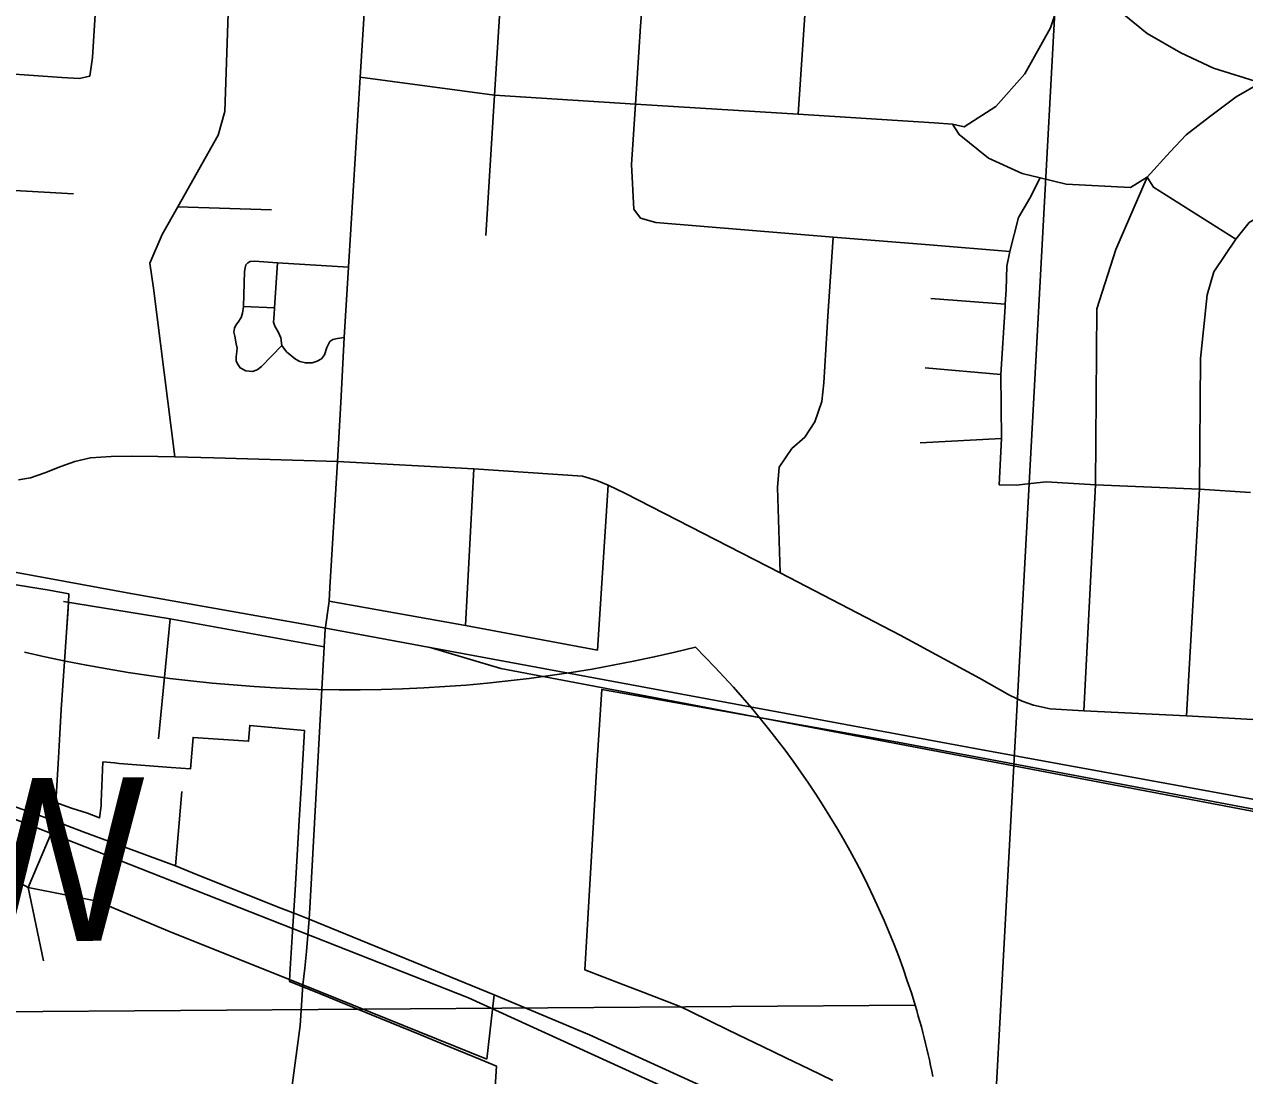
# Model space of a CAD drawing. Extents: x 114604 to 551442, y 316898 to 567001.
# Drawn here: x 192400 to 196136, y 390376 to 393597 of the extents above; entities that cross this region are included whole.
import ezdxf

# ---------------------------------------------------------------- set-up
doc = ezdxf.new("R2010")
doc.units = 0
for name, color, linetype in [('GE_P_Alignment', 7, 'Continuous'), ('GE_P_Alignment_1000_Bearings', 7, 'Continuous'), ('GE_P_Alignment_1000_Stations', 7, 'Continuous'), ('GE_P_Alignment_100_Cardinal_Points', 7, 'Continuous'), ('GE_P_Alignment_100_Stations', 7, 'Continuous'), ('SH_Named_Boundary', 7, 'Continuous'), ('SN_P_Signs', 7, 'Continuous')]:
    doc.layers.add(name, color=color, linetype=linetype)

msp = doc.modelspace()

# ---------------------------------------------------------------- linework, layer by layer
at = {"layer": 'GE_P_Alignment'}
msp.add_line((195127.3, 390592.1), (189688.1, 390552.8), dxfattribs=at)
msp.add_line((195127.3, 390592.1), (189688.1, 390552.8), dxfattribs=at)
msp.add_lwpolyline([(195181.8, 390373.2), (195178.4, 390390.2), (195174.8, 390407.2), (195171.1, 390424.2), (195167.3, 390441.1), (195163.3, 390458), (195159.3, 390474.9), (195155.1, 390491.7), (195150.8, 390508.5), (195146.3, 390525.3), (195141.7, 390542), (195137, 390558.7), (195132.2, 390575.4), (195127.3, 390592.1)], dxfattribs=at)
for centre, ratio, start_param, end_param in [((193407.7, 394371.3), 0.800001, 4.415841, 5.008936), ((191709.2, 389924.6), 0.8, 0.230566, 0.669003)]:
    msp.add_ellipse(centre, major_axis=(3515.8, 25.4), ratio=ratio, start_param=start_param, end_param=end_param, dxfattribs=at)
at = {"layer": 'GE_P_Alignment_1000_Bearings'}
for points in [[(199155.3, 388683.5), (199134.9, 388690.1), (198747.7, 388728.8), (198015.4, 388723.5), (197489.9, 388775), (197088.4, 388868.8), (196700.3, 389031.9), (196367.3, 389223.1), (196061, 389538.9), (195755.8, 389702.6), (193759.3, 390614.5), (192484.3, 391116.9), (191860.7, 391361.3), (191099.4, 391535.6), (190144.2, 391763.9), (189439.3, 392112.5), (189054.4, 392440.1), (188782.2, 392832.7), (188430.1, 393742.8), (187731.5, 395422.1), (187288.9, 396977.4), (187062.6, 397466.2), (187032.2, 397524.4)], [(188455.9, 395770.7), (189189.9, 393245.2), (189253.2, 393109.9), (189303.2, 393012.5), (189366.6, 392910.7), (189437, 392817.1), (189514.4, 392727), (189588.1, 392654.3), (189661.8, 392592.1), (189752.9, 392525.4), (189864.9, 392457.6), (189981.6, 392398), (190102.7, 392351.3), (190222.8, 392316.7), (190549.7, 392249.9), (191674.8, 392046.5), (192725.5, 391853.1), (193272.3, 391755.9), (195316.6, 391377.9), (199325.2, 390645.5)], [(193642, 391687.6), (193858.9, 391623.5), (194203.2, 391558.2), (196341.7, 391151.8), (199133.8, 390640.6), (199309.4, 390612.4), (199582.1, 390577.2)]]:
    msp.add_lwpolyline(points, dxfattribs=at)
at = {"layer": 'GE_P_Alignment_1000_Stations'}
msp.add_line((193230.6, 390871.8), (193272.1, 390855.9), dxfattribs=at)
for points in [[(192260.5, 391239.3), (192497.2, 391154.5), (192579.8, 391123.3), (192862.9, 391018.8), (192931.7, 390990.6), (193185, 390889.2), (193230.6, 390871.8)], [(193272.1, 390855.9), (193838, 390623.9), (194130.6, 390501), (194515.3, 390326.1), (194868.9, 390160.7), (195028.9, 390082.3)]]:
    msp.add_lwpolyline(points, dxfattribs=at)
at = {"layer": 'GE_P_Alignment_100_Cardinal_Points'}
for p, q in [((192056.5, 393106.9), (192550.5, 393077.2)), ((192869.9, 393038.2), (193156.8, 393029.2)), ((193070.7, 392733), (193165.5, 392728.6)), ((195175.8, 392757.5), (195403.2, 392740)), ((195158, 392544.4), (195390.1, 392524.3)), ((195142.5, 392315.3), (195392, 392328.1)), ((193335.5, 391872.2), (193358.6, 392257.4)), ((193750.9, 391755), (193776, 392235.3)), ((194154.2, 391679.8), (194187, 392185.3)), ((192810.1, 391408.1), (192846.3, 391775.4)), ((192862.9, 391018.8), (192882, 391247.2)), ((193252.7, 390654.4), (193258, 390705.6)), ((193838, 390623.9), (193816, 390426.6))]:
    msp.add_line(p, q, dxfattribs=at)
for points in [[(192600.3, 393437.9), (192607.8, 393495.1), (192647.7, 394135.6), (192650.7, 394277.1), (192710.9, 395128.5)], [(195241.3, 393290.8), (195277.5, 393283.4), (195374.5, 393345.6), (195462.8, 393445.6), (195541.9, 393586.7), (195569.1, 393670.5), (195590.3, 393785.5), (195588, 393946.8), (195626.3, 394593.9), (195651.1, 394643.6), (195675.8, 395131.9)], [(194286.5, 393003), (194266, 393030.7), (194259.2, 393167.1), (194271.3, 393352), (194286.8, 393591.2), (194293.1, 393685.6), (194344.7, 394041.1), (194370.8, 394342.6), (194387.7, 394628.3), (194401.7, 394866.3), (194395.6, 395026.9)], [(194769.6, 393321.3), (194791.9, 393656), (194818.3, 394012), (194835.4, 394312.5), (194854.3, 394600.1), (194867.5, 394816.4), (194880.5, 395029)], [(193812.4, 392949.6), (193839.2, 393380.4), (193859.4, 393705.2), (193859.8, 393711.2), (193896.7, 394063.4), (193902.3, 394372.6), (193920.7, 394656.8)], [(193358.6, 392257.4), (193368.7, 392438.6), (193378.6, 392637.3), (193392.6, 392853.5), (193428, 393434.9), (193448.1, 393761.6), (193467.2, 394094), (193469.9, 394147.2)], [(192859.9, 392272.1), (192794.7, 392789.2), (192784.3, 392865.3), (192821.8, 392952.7), (192869.9, 393038.2), (192993.2, 393257.2), (193013, 393330.1), (193040, 394112.9)], [(195739.2, 393649.7), (195837.9, 393569.2), (195940.4, 393509.6), (196040.5, 393462.4), (196185.2, 393417.5)], [(191549.5, 393466.3), (191885.2, 393447.1), (192079.4, 393458), (192252.8, 393452.9), (192514.6, 393434.1), (192567, 393431.3), (192600.3, 393437.9)], [(193428, 393434.9), (193839.2, 393380.4), (194271.3, 393352), (194769.6, 393321.3), (195185.1, 393295.7), (195241.3, 393290.8), (195262, 393259), (195351.6, 393186.5), (195454.8, 393140.4), (195510.4, 393126.6), (195589.8, 393106.9), (195786.6, 393096.7), (195837.9, 393129.2), (195856.7, 393098.1), (196109.8, 392938.4), (196150.3, 392990.1), (196198.9, 393019.5), (196246.3, 393029.1), (196350.5, 393027.2), (196669.7, 393012.3), (196876.9, 392995.4), (196937.7, 392976), (196986.4, 392951.5)], [(195643.5, 391494.3), (195679.9, 392186.1), (195683.7, 392725.4), (195742.2, 392907.2), (195837.9, 393129.2), (195907.8, 393206.4), (195957.5, 393258.4), (196029.1, 393313.7), (196110, 393375.3), (196185.2, 393417.5)], [(195384.5, 392186.3), (195392, 392328.1), (195390.1, 392524.3), (195402.7, 392732.7), (195403.2, 392740), (195405.8, 392784.1), (195408.4, 392856.5), (195417.5, 392900.8), (195443.5, 393005.7), (195478.4, 393064.6), (195510.4, 393126.6)], [(194286.5, 393003), (194332.9, 392989.9), (194876, 392945.3), (195171, 392921.1), (195417.5, 392900.8)], [(194714.2, 391916.5), (194706.1, 392178.2), (194710.8, 392240.6), (194749.8, 392297.5), (194789.2, 392332.4), (194820.4, 392379.2), (194841.2, 392441.8), (194848.1, 392498.2), (194860, 392703.2), (194876, 392945.3)], [(195957.9, 391478.4), (195998.5, 392173), (196001.6, 392573.1), (196021.7, 392768.1), (196042.4, 392838.8), (196109.8, 392938.4)], [(193392.6, 392853.5), (193174.9, 392866.5), (193104.1, 392871), (193091.4, 392870), (193083.6, 392866.5), (193078.3, 392860.6), (193075.9, 392850.8), (193074, 392840), (193070.7, 392733), (193068.1, 392711.9), (193063.3, 392698.7), (193054.1, 392684.4), (193046.9, 392675.1), (193043, 392666.3), (193041.2, 392653.6), (193043.7, 392641.9), (193048.7, 392617.9), (193051.3, 392604.8), (193050.4, 392595), (193048.6, 392577.9), (193048.7, 392565.6), (193052.1, 392556.9), (193060, 392544.7), (193078.2, 392535.6), (193098.2, 392533.2), (193112.9, 392538.7), (193125.5, 392548.6), (193187.7, 392613.3), (193202.7, 392593.9), (193229.4, 392571.4), (193243.6, 392563.7), (193260, 392559.9), (193281.1, 392560), (193296, 392564.8), (193309.2, 392572), (193318.5, 392584.5), (193325.4, 392607.3), (193334.6, 392625.3), (193344.7, 392631.3), (193358.8, 392634.1), (193378.6, 392637.3)], [(193187.7, 392613.3), (193185.2, 392636.7), (193176.5, 392654.7), (193166.2, 392672.6), (193162.2, 392685), (193164.3, 392708.5), (193165.5, 392728.6), (193174.9, 392866.5)], [(192808.1, 392272.7), (192730.5, 392273.8), (192665.4, 392273.3), (192602.1, 392268.9), (192554.4, 392257.7), (192511.1, 392242.6), (192462.6, 392223.2), (192418.5, 392208.1), (192382.1, 392201.8)], [(193358.6, 392257.4), (192979.7, 392269.4), (192859.9, 392272.1), (192808.1, 392272.7)], [(197856.1, 391376.7), (197533.8, 391395.2), (197220.6, 391412.8), (196901.9, 391428.8), (196588.3, 391445.6), (196273.1, 391460.7), (195957.9, 391478.4), (195643.5, 391494.3), (195541, 391499.7), (195489.7, 391511.5), (195454.9, 391523.4), (195416.6, 391542.2), (195324.2, 391593.6), (195081, 391725.5), (194714.2, 391916.5), (194240.1, 392159.6), (194187, 392185.3), (194153.1, 392199.8), (194108.7, 392212.5), (193776, 392235.3), (193358.6, 392257.4)], [(195384.5, 392186.3), (195437, 392184.8), (195481.4, 392190.5), (195528.4, 392195.5), (195679.9, 392186.1), (195998.5, 392173), (196153.8, 392162.5)], [(193274.9, 390908.1), (193318.1, 391690.2), (193321.2, 391743.2), (193332.9, 391829.4), (193335.5, 391872.2)], [(193318.1, 391690.2), (192846.3, 391775.4), (192519.4, 391828.5)], [(193332.9, 391829.4), (193750.9, 391755), (194154.2, 391679.8)], [(192458.4, 390728.4), (192411, 390952.5), (192497.2, 391154.5)], [(192300, 391013.4), (192411, 390952.5), (192622.8, 390911.2), (192851.3, 390814.7), (193252.7, 390654.4), (193816, 390426.6)], [(193258, 390705.6), (193263.2, 390756.9), (193272.1, 390855.9), (193274.9, 390908.1)], [(193090, 389236.9), (193094.1, 389258.3), (193108.4, 389325.4), (193177, 389774), (193179.7, 389792.6), (193180.4, 389809.2), (193195.6, 390163.4), (193244, 390530.2), (193252.7, 390654.4)]]:
    msp.add_lwpolyline(points, dxfattribs=at)
at = {"layer": 'GE_P_Alignment_100_Stations'}
for points in [[(193831.6, 390196.9), (193845.2, 390405.7), (193796.4, 390426.2), (193684.5, 390472), (193610.6, 390502.3), (193462.1, 390563), (193290.7, 390633.2), (193211.4, 390664.7), (193212.5, 390687.5), (193220.8, 390818.2), (193228.4, 390944.7), (193241.3, 391158.4), (193248.2, 391273.1), (193257.9, 391433.6), (193089.7, 391449.3), (193086.4, 391400.9), (192916.3, 391412.4), (192908, 391315.7), (192849.4, 391320.7), (192689.8, 391333), (192675.5, 391334.1), (192640.4, 391337.4), (192635.3, 391215.1), (192634.6, 391202.8), (192630.1, 391165.9), (192593.3, 391180.5), (192544, 391195.8), (192496.1, 391213.4), (192504.1, 391350), (192508.5, 391423.8), (192512.8, 391497.7), (192517.7, 391571.5), (192522.6, 391645.4), (192527.5, 391719.2), (192534.7, 391827.2), (192536.3, 391852.3), (192475.9, 391863.2), (191905.4, 391955.7)], [(191905.4, 391955.7), (192475.9, 391863.2), (192536.3, 391852.3), (192534.7, 391827.2), (192532.4, 391792.1), (192527.5, 391719.2), (192522.6, 391645.4), (192517.7, 391571.5), (192512.8, 391497.7), (192508.5, 391423.8), (192504.1, 391350), (192496.1, 391213.4), (192544, 391195.8), (192593.3, 391180.5), (192630.1, 391165.9), (192634.6, 391202.8), (192635.3, 391215.1), (192640.4, 391337.4), (192675.5, 391334.1), (192689.8, 391333), (192849.4, 391320.7), (192908, 391315.7), (192916.3, 391412.4), (193086.4, 391400.9), (193089.7, 391449.3), (193257.9, 391433.6), (193248.2, 391273.1), (193241.3, 391158.4), (193228.4, 390944.7), (193220.8, 390818.2), (193212.5, 390687.5), (193211.4, 390664.7), (193290.7, 390633.2), (193462.1, 390563), (193610.6, 390502.3), (193684.5, 390472), (193796.4, 390426.2), (193845.2, 390405.7), (193831.6, 390196.9)], [(196201.9, 391185.7), (195476, 391322.3), (195073.4, 391398.3), (194167.5, 391559), (194153.1, 391327.7), (194115.7, 390700.8), (194232.6, 390655.7), (194283, 390636.3), (194404.3, 390589.5), (194433.1, 390575.6), (194506.2, 390540.2), (194587.5, 390500.7), (194659.8, 390465.7), (194731.5, 390430.9), (194803.7, 390395.9), (194875.3, 390361.2)], [(194875.3, 390361.2), (194803.7, 390395.9), (194731.5, 390430.9), (194659.8, 390465.7), (194587.5, 390500.7), (194506.2, 390540.2), (194433.1, 390575.6), (194404.3, 390589.5), (194283, 390636.3), (194232.6, 390655.7), (194115.7, 390700.8), (194153.1, 391327.7), (194167.5, 391559), (195073.4, 391398.3), (195476, 391322.3), (196201.9, 391185.7)]]:
    msp.add_lwpolyline(points, dxfattribs=at)
at = {"layer": 'SN_P_Signs'}
msp.add_lwpolyline([(195571.8, 393937.1), (195348, 389824.5), (195248, 389864.4), (195117.9, 389928.2), (195019.9, 389966.2), (194913.8, 389990), (194829.8, 389996), (194729.8, 389997.8), (194595.8, 389979.7), (194483.8, 389957.6), (194331.8, 389919.4), (194273.8, 389911.4), (194237.9, 389893.3), (194203.9, 389865.3), (194162, 389799.2), (194108, 389719.2), (193980.3, 389475), (193828.6, 389180.8), (193618.9, 388830.6), (193555, 388726.5), (193503.1, 388654.4), (193407.2, 388578.3), (193313.2, 388536.2)], dxfattribs=at)
msp.add_lwpolyline([(195571.8, 393937.1), (198288.5, 393799.6), (197998.2, 388660.9), (196975.3, 388724.1), (196895.3, 388752), (196801.2, 388779.9), (196649.1, 388839.7), (196551.1, 388885.6), (196529.1, 388915.6), (196499, 388999.6), (196480.9, 389031.6), (196418.9, 389067.5), (196348.8, 389117.4), (196276.8, 389183.4), (196178.6, 389281.3), (196084.6, 389375.2), (195944.4, 389491.1), (195878.4, 389539), (195766.3, 389600.9), (195614.2, 389672.7), (195448.1, 389758.6), (195348, 389824.5)], close=True, dxfattribs=at)

# ---------------------------------------------------------------- texts
at = {"layer": 'SH_Named_Boundary'}
msp.add_text('GRANDVIEW', height=500.03, rotation=0.4131, dxfattribs=at).set_placement((188648.9, 390760.7))

doc.saveas('drawing.dxf')
